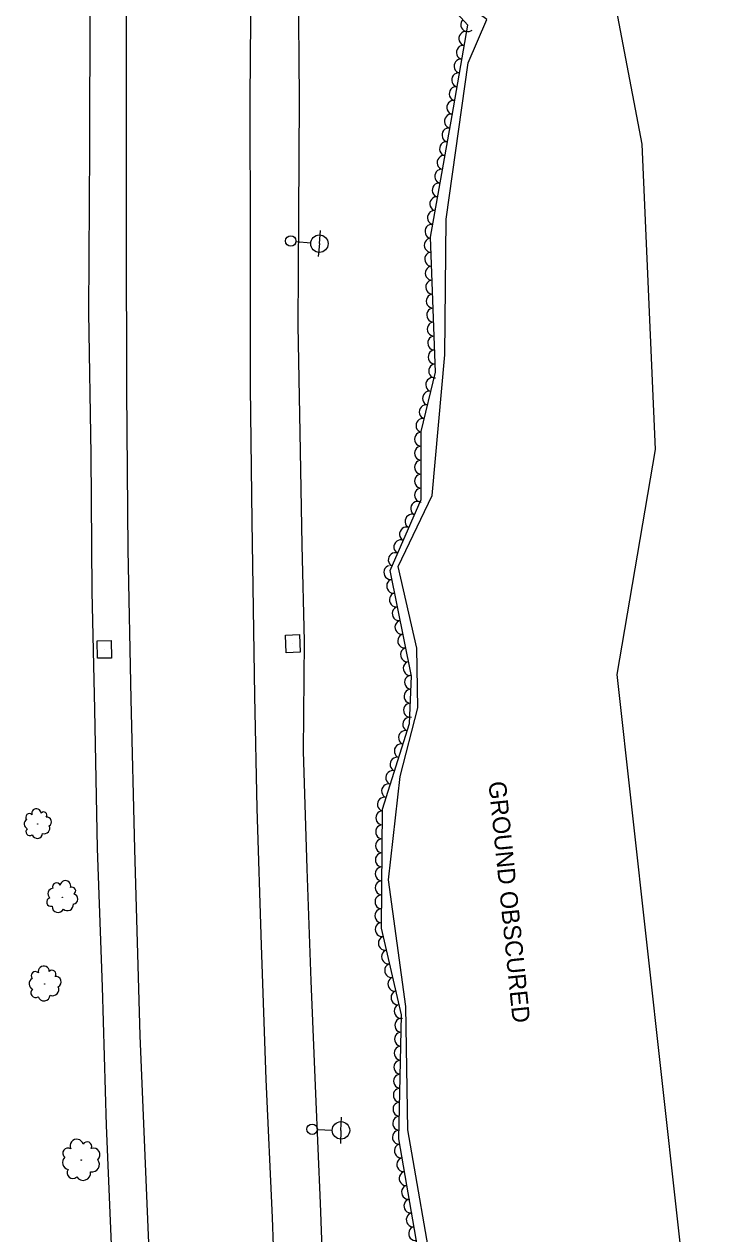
# Model space of a CAD drawing. Extents: x 1722896 to 1754269, y 648279 to 666297.
# Drawn here: x 1725727.5 to 1725922.9, y 662487.8 to 662833.8 of the extents above; entities that cross this region are included whole.
import ezdxf

# ---------------------------------------------------------------- set-up
doc = ezdxf.new("R2010")
doc.units = 0
for name, color, linetype in [('SURVEY - CENTERLINE - Preliminary', 7, 'Continuous'), ('SURVEY - CENTERLINE - Preliminary Text', 7, 'Continuous'), ('SURVEY - DRAINAGE - Natural Features', 7, 'Continuous'), ('SURVEY - DTM - Breaklines', 7, 'Continuous'), ('SURVEY - VEGETATION - Features with Text', 7, 'Continuous')]:
    doc.layers.add(name, color=color, linetype=linetype)

msp = doc.modelspace()

# ---------------------------------------------------------------- linework, layer by layer
at = {"layer": 'SURVEY - CENTERLINE - Preliminary'}
for points in [[(1725845.05, 662473.09), (1725837.31, 662517.51), (1725836.77, 662552.78), (1725831.8, 662589.01), (1725835.18, 662618.6), (1725840.23, 662638.25), (1725839.95, 662655.28), (1725834.61, 662678.67), (1725844.26, 662698.98), (1725847.89, 662739.26), (1725848.3, 662778.04), (1725854.59, 662822.74), (1725859.95, 662835.15), (1725843.4, 662847.45), (1725845.79, 662868.29), (1725864.94, 662887.2), (1725863.8, 662892.46), (1725829.69, 662904.76), (1725830.42, 662922.98), (1725853.26, 662930.04), (1725861.72, 662940.21)], [(1725861.72, 662940.21), (1725877.86, 662938.12), (1725904.3, 662799.46), (1725908.16, 662712.2), (1725897.17, 662647.82), (1725922.91, 662415.46)]]:
    msp.add_lwpolyline(points, dxfattribs=at)
at = {"layer": 'SURVEY - CENTERLINE - Preliminary Text'}
for points in [[(1725793.93, 663353.68), (1725793.89, 663316.25), (1725793.76, 663280.4), (1725793.7, 663240.79), (1725793.72, 663192.78), (1725793.34, 663145.02), (1725793.38, 663097.91), (1725793.13, 663059.82), (1725792.84, 663017.16), (1725792.92, 662971), (1725792.94, 662927.8), (1725792.45, 662886.33), (1725792.38, 662846.43), (1725792.14, 662812.63), (1725792.22, 662771.45), (1725792.25, 662729.95), (1725792.73, 662691.58), (1725793.42, 662641.7), (1725794.08, 662609.43), (1725795.32, 662570.33), (1725796.7, 662531.97), (1725798.53, 662492.45), (1725799.95, 662451.44)], [(1725753.02, 663343.23), (1725753.66, 663309.98), (1725754.39, 663270.11), (1725754.96, 663235.03), (1725755.5, 663196.14), (1725756.15, 663154.65), (1725756.8, 663119.01), (1725757, 663079.71), (1725757.37, 663047.36), (1725757.56, 663020.12), (1725757.47, 662979.75), (1725757.19, 662939.79), (1725757.08, 662903.01), (1725756.86, 662862.41), (1725756.73, 662819.27), (1725756.73, 662774.31), (1725756.77, 662728.99), (1725757.21, 662683.49), (1725758.01, 662640.71), (1725759.13, 662597.81), (1725760.63, 662544.55), (1725762.49, 662500.93), (1725764.59, 662449.04)], [(1725752.81, 662477.85), (1725751.13, 662518.81), (1725749.94, 662558.4), (1725748.56, 662598.01), (1725747.76, 662637.79), (1725747, 662671.55), (1725746.73, 662710.69), (1725746.08, 662751.31), (1725746.29, 662798.27), (1725746.42, 662839.41), (1725746.66, 662883.43), (1725746.99, 662928.24), (1725746.89, 662972.92), (1725747.14, 663013.07), (1725746.89, 663054.73), (1725746.38, 663094.86), (1725745.88, 663135.85), (1725745.5, 663177.23), (1725745.08, 663216.51), (1725744.86, 663238.54), (1725745.62, 663266.71), (1725746.58, 663293.8)], [(1725805.98, 662913.89), (1725805.97, 662879.76), (1725805.93, 662846.01), (1725806.26, 662812.52), (1725806.08, 662778.88), (1725805.88, 662747.62), (1725806.42, 662716.98), (1725807, 662684.77), (1725807.64, 662657.28), (1725807.41, 662625.83), (1725808.46, 662592.15), (1725809.55, 662560.16), (1725810.94, 662527.82), (1725812.28, 662496.52), (1725813.5, 662462.74)]]:
    msp.add_lwpolyline(points, dxfattribs=at)
at = {"layer": 'SURVEY - DRAINAGE - Natural Features'}
for p, q in [((1725804.42, 662656.6), (1725804.42, 662656.6)), ((1725750.46, 662654.95), (1725750.46, 662654.95))]:
    msp.add_line(p, q, dxfattribs=at)
for points in [[(1725802.31, 662659.01), (1725806.31, 662659.19), (1725806.53, 662654.19), (1725802.53, 662654.02), (1725802.31, 662659.01)], [(1725748.44, 662657.42), (1725752.44, 662657.47), (1725752.49, 662652.47), (1725748.49, 662652.42), (1725748.44, 662657.42)]]:
    msp.add_lwpolyline(points, dxfattribs=at)
at = {"layer": 'SURVEY - DTM - Breaklines'}
for p, q in [((1725812.03, 662771.05), (1725812.38, 662774.79)), ((1725805.31, 662771.68), (1725809.54, 662771.28)), ((1725812.03, 662771.05), (1725811.69, 662767.32)), ((1725818.19, 662517.37), (1725818.34, 662521.12)), ((1725811.45, 662517.63), (1725815.69, 662517.47)), ((1725818.19, 662517.37), (1725818.05, 662513.63))]:
    msp.add_line(p, q, dxfattribs=at)
for centre, radius in [((1725803.82, 662771.81), 1.5), ((1725812.03, 662771.05), 2.5), ((1725809.95, 662517.69), 1.5), ((1725818.19, 662517.37), 2.5)]:
    msp.add_circle(centre, radius, dxfattribs=at)
at = {"layer": 'SURVEY - VEGETATION - Features with Text'}
msp.add_lwpolyline([(1725842.41, 662470.76), (1725834.8, 662514.91), (1725835.55, 662550.41), (1725829.78, 662575.26), (1725830.07, 662609.25), (1725837.82, 662633.73), (1725838.37, 662647.31), (1725832.26, 662677.5), (1725841.14, 662697.85), (1725841.15, 662717.28), (1725845.21, 662734.26), (1725843.84, 662772.93), (1725849.98, 662807.71), (1725854.49, 662833.55), (1725842.42, 662846.88), (1725843.1, 662868.43), (1725862.98, 662885.59), (1725864.15, 662889.97), (1725845.44, 662897.67), (1725829.71, 662903.82), (1725830.98, 662920.46), (1725864.35, 662934.62)], dxfattribs=at)
for centre, radius in [((1725731.37, 662605.04), 0.0472), ((1725738.43, 662584.07), 0.0524), ((1725733.42, 662559.25), 0.0552), ((1725743.85, 662508.87), 0.0666)]:
    msp.add_circle(centre, radius, dxfattribs=at)
for centre, radius, start, end in [((1725729.01, 662606.96), 1.03, 45.1198, 222.439), ((1725731.03, 662608.06), 1.35, 2.5011, 195.9208), ((1725733.1, 662607.54), 0.928, 322.4805, 141.2261), ((1725734, 662605.63), 1.35, 300.3643, 97.1532), ((1725728.98, 662605.01), 1.45, 120.4069, 247.2525), ((1725729.16, 662602.82), 1.13, 130.5658, 305.566), ((1725733.31, 662603.77), 1.54, 249.417, 26.9413), ((1725731.25, 662602.43), 1.53, 200.3129, 356.1514), ((1725735.96, 662585.04), 1.62, 98.2104, 225.0561), ((1725736.8, 662587.04), 1.14, 22.9234, 200.2425), ((1725739.34, 662587.32), 1.5, 340.3047, 173.7244), ((1725741.25, 662585.91), 1.03, 300.284, 119.0296), ((1725735.22, 662582.71), 1.25, 108.3693, 283.3696), ((1725741.38, 662583.57), 1.5, 278.1678, 74.9568), ((1725737.21, 662581.44), 1.7, 178.1164, 333.9549), ((1725739.9, 662581.94), 1.71, 227.2206, 4.7448), ((1725730.72, 662561.58), 1.2, 43.4397, 220.7588), ((1725733.13, 662562.79), 1.58, 0.821, 194.2407), ((1725735.53, 662562.11), 1.09, 320.8003, 139.5459), ((1725730.63, 662559.3), 1.7, 118.7267, 245.5724), ((1725735.66, 662557.69), 1.8, 247.7369, 25.2611), ((1725736.52, 662559.85), 1.58, 298.6841, 95.4731), ((1725730.76, 662556.72), 1.32, 128.8856, 303.8859), ((1725733.19, 662556.2), 1.79, 198.6327, 354.4712), ((1725742.55, 662512.95), 1.9, 13.7416, 207.1613), ((1725745.56, 662512.8), 1.31, 333.7209, 152.4665), ((1725740.05, 662510.88), 1.45, 56.3602, 233.6794), ((1725747.33, 662510.41), 1.91, 311.6047, 108.3937), ((1725740.56, 662508.18), 2.05, 131.6473, 258.493), ((1725746.89, 662507.64), 2.17, 260.6575, 38.1817), ((1725741.4, 662505.18), 1.59, 141.8062, 316.8065), ((1725744.4, 662505.22), 2.16, 211.5533, 7.3918)]:
    msp.add_arc(centre, radius, start, end, dxfattribs=at)
for centre, major_axis in [((1725853.82, 662829.73), (0.34, 1.97)), ((1725854.41, 662833.64), (-1.34, 1.48)), ((1725853.13, 662825.79), (0.34, 1.97)), ((1725852.45, 662821.84), (0.34, 1.97)), ((1725851.76, 662817.9), (0.34, 1.97)), ((1725851.07, 662813.96), (0.34, 1.97)), ((1725850.38, 662810.02), (0.34, 1.97)), ((1725849.69, 662806.08), (0.35, 1.97)), ((1725849, 662802.14), (0.35, 1.97)), ((1725848.3, 662798.21), (0.35, 1.97)), ((1725847.61, 662794.27), (0.35, 1.97)), ((1725846.91, 662790.33), (0.35, 1.97)), ((1725846.22, 662786.39), (0.35, 1.97)), ((1725845.52, 662782.45), (0.35, 1.97)), ((1725844.83, 662778.51), (0.35, 1.97)), ((1725844.13, 662774.57), (0.35, 1.97)), ((1725843.93, 662770.6), (-0.07, 2)), ((1725844.07, 662766.6), (-0.07, 2)), ((1725844.21, 662762.6), (-0.07, 2)), ((1725844.35, 662758.6), (-0.07, 2)), ((1725844.49, 662754.61), (-0.07, 2)), ((1725844.63, 662750.61), (-0.07, 2)), ((1725844.77, 662746.61), (-0.07, 2)), ((1725844.91, 662742.61), (-0.07, 2)), ((1725845.05, 662738.62), (-0.07, 2)), ((1725845.19, 662734.62), (-0.07, 2)), ((1725844.36, 662730.72), (0.46, 1.95)), ((1725843.43, 662726.83), (0.46, 1.95)), ((1725842.5, 662722.94), (0.46, 1.95)), ((1725841.57, 662719.05), (0.46, 1.95)), ((1725841.15, 662715.1), (0, 2)), ((1725841.15, 662711.1), (0, 2)), ((1725841.15, 662707.1), (0, 2)), ((1725841.14, 662703.1), (0, 2)), ((1725841.14, 662699.1), (0, 2)), ((1725840.04, 662695.33), (0.8, 1.83)), ((1725838.44, 662691.66), (0.8, 1.83)), ((1725836.84, 662687.99), (0.8, 1.83)), ((1725835.24, 662684.33), (0.8, 1.83)), ((1725833.64, 662680.66), (0.8, 1.83)), ((1725832.37, 662676.96), (-0.4, 1.96)), ((1725833.16, 662673.04), (-0.4, 1.96)), ((1725833.95, 662669.12), (-0.4, 1.96)), ((1725834.75, 662665.2), (-0.4, 1.96)), ((1725835.54, 662661.28), (-0.4, 1.96)), ((1725836.33, 662657.36), (-0.4, 1.96)), ((1725837.13, 662653.44), (-0.4, 1.96)), ((1725837.92, 662649.52), (-0.4, 1.96)), ((1725838.3, 662645.56), (0.08, 2)), ((1725838.14, 662641.57), (0.08, 2)), ((1725837.98, 662637.57), (0.08, 2)), ((1725837.77, 662633.58), (0.6, 1.91)), ((1725836.57, 662629.77), (0.6, 1.91)), ((1725835.36, 662625.95), (0.6, 1.91)), ((1725834.15, 662622.14), (0.6, 1.91)), ((1725832.94, 662618.33), (0.6, 1.91)), ((1725831.73, 662614.52), (0.6, 1.91)), ((1725830.52, 662610.7), (0.6, 1.91)), ((1725830.05, 662606.77), (0.02, 2)), ((1725830.01, 662602.77), (0.02, 2)), ((1725829.98, 662598.77), (0.02, 2)), ((1725829.94, 662594.77), (0.02, 2)), ((1725829.91, 662590.77), (0.02, 2)), ((1725829.88, 662586.77), (0.02, 2)), ((1725829.84, 662582.77), (0.02, 2)), ((1725829.81, 662578.77), (0.02, 2)), ((1725829.89, 662574.79), (-0.45, 1.95)), ((1725830.79, 662570.89), (-0.45, 1.95)), ((1725831.7, 662566.99), (-0.45, 1.95)), ((1725832.6, 662563.1), (-0.45, 1.95)), ((1725833.51, 662559.2), (-0.45, 1.95)), ((1725834.42, 662555.31), (-0.45, 1.95)), ((1725835.32, 662551.41), (-0.45, 1.95)), ((1725835.49, 662547.44), (0.04, 2)), ((1725835.41, 662543.44), (0.04, 2)), ((1725835.32, 662539.44), (0.04, 2)), ((1725835.24, 662535.44), (0.04, 2)), ((1725835.15, 662531.44), (0.04, 2)), ((1725835.07, 662527.44), (0.04, 2)), ((1725834.98, 662523.44), (0.04, 2)), ((1725834.9, 662519.44), (0.04, 2)), ((1725834.81, 662515.44), (0.04, 2)), ((1725835.39, 662511.49), (-0.34, 1.97)), ((1725836.07, 662507.55), (-0.34, 1.97)), ((1725836.75, 662503.61), (-0.34, 1.97)), ((1725837.43, 662499.67), (-0.34, 1.97)), ((1725838.11, 662495.73), (-0.34, 1.97)), ((1725838.78, 662491.78), (-0.34, 1.97)), ((1725839.46, 662487.84), (-0.34, 1.97))]:
    msp.add_ellipse(centre, major_axis=major_axis, ratio=0.940188, start_param=0, end_param=3.141593, dxfattribs=at)

# ---------------------------------------------------------------- texts
at = {"layer": 'SURVEY - CENTERLINE - Preliminary'}
msp.add_text('GROUND OBSCURED', height=5, rotation=275.7906, dxfattribs=at).set_placement((1725860.4, 662617.01))

doc.saveas('drawing.dxf')
